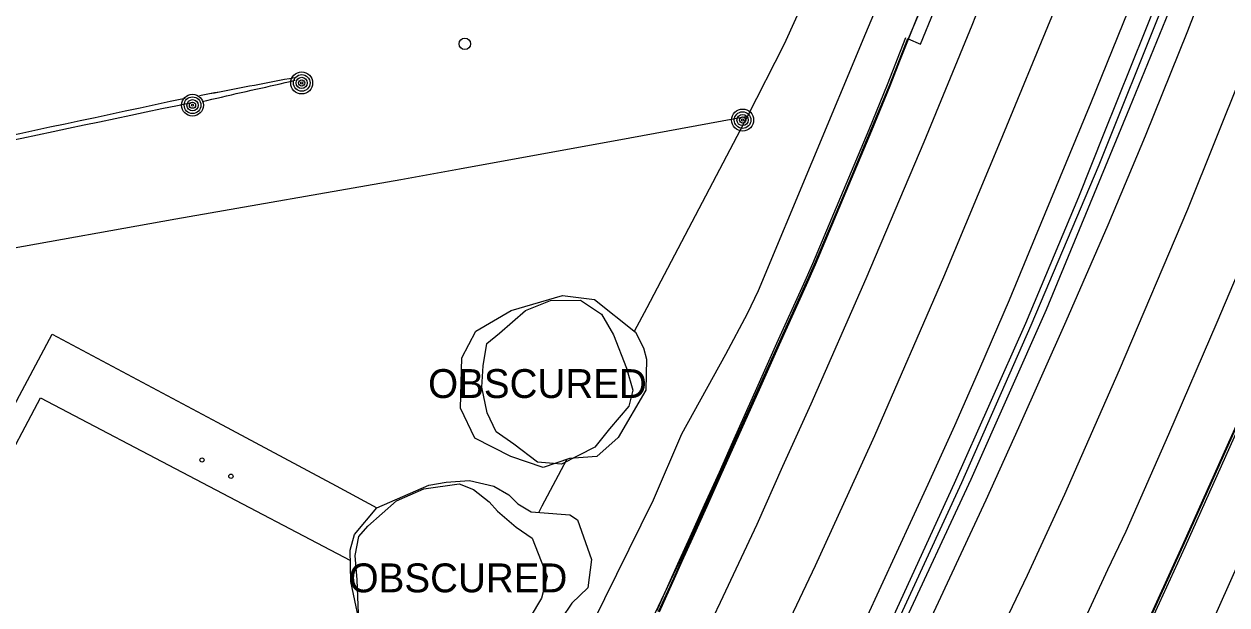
# Model space of a CAD drawing. Extents: x 368532 to 392481, y 10654822 to 10676899.
# Drawn here: x 389505.6 to 389714, y 10656450.2 to 10656550.8 of the extents above; entities that cross this region are included whole.
import ezdxf

# ---------------------------------------------------------------- set-up
doc = ezdxf.new("R2010")
doc.units = 0
for name, color, linetype in [('p_Catenary', 7, 'Continuous'), ('p_drainage inlet', 7, 'Continuous'), ('p_dtm obscured area', 7, 'Continuous'), ('p_dtm slab', 7, 'Continuous'), ('p_road - paved curb', 7, 'Continuous'), ('p_road bridge end', 7, 'Continuous'), ('p_road conc barrier', 7, 'Continuous'), ('p_road guard rails', 7, 'Continuous'), ('p_road paint stripe', 7, 'Continuous'), ('p_structure fence', 7, 'Continuous'), ('p_structure unidentified', 7, 'Continuous'), ('p_utility general pole', 7, 'Continuous'), ('p_utility guy anchor', 7, 'Continuous'), ('p_veg woods', 7, 'Continuous')]:
    doc.layers.add(name, color=color, linetype=linetype)

msp = doc.modelspace()

# ---------------------------------------------------------------- linework, layer by layer
at = {"layer": 'p_Catenary'}
for points in [[(389535.99, 10656538.4), (389536.85, 10656538.56), (389537.72, 10656538.73), (389538.58, 10656538.89), (389539.44, 10656539.06), (389540.31, 10656539.23), (389541.17, 10656539.39), (389542.03, 10656539.56), (389542.9, 10656539.72), (389543.76, 10656539.89), (389544.63, 10656540.05), (389545.49, 10656540.22), (389546.35, 10656540.38), (389547.22, 10656540.55), (389548.08, 10656540.71), (389548.94, 10656540.88), (389549.81, 10656541.04), (389550.67, 10656541.21), (389551.53, 10656541.37), (389552.4, 10656541.54)], [(389535.99, 10656538.4), (389536.85, 10656538.56), (389537.72, 10656538.73), (389538.58, 10656538.9), (389539.44, 10656539.06), (389540.31, 10656539.23), (389541.17, 10656539.39), (389542.04, 10656539.56), (389542.9, 10656539.72), (389543.76, 10656539.89), (389544.63, 10656540.05), (389545.49, 10656540.22), (389546.35, 10656540.38), (389547.22, 10656540.55), (389548.08, 10656540.71), (389548.95, 10656540.88), (389549.81, 10656541.04), (389550.67, 10656541.21), (389551.54, 10656541.37), (389552.4, 10656541.54)], [(389536.41, 10656537.37), (389537.25, 10656537.56), (389538.1, 10656537.75), (389538.95, 10656537.95), (389539.8, 10656538.14), (389540.65, 10656538.33), (389541.49, 10656538.52), (389542.34, 10656538.72), (389543.19, 10656538.91), (389544.04, 10656539.1), (389544.89, 10656539.3), (389545.73, 10656539.49), (389546.58, 10656539.68), (389547.43, 10656539.87), (389548.28, 10656540.07), (389549.13, 10656540.26), (389549.97, 10656540.45), (389550.82, 10656540.64), (389551.67, 10656540.84), (389552.52, 10656541.03)], [(389534.82, 10656537.2), (389532.13, 10656536.64), (389529.44, 10656536.07), (389526.75, 10656535.51), (389524.05, 10656534.94), (389521.36, 10656534.37), (389518.67, 10656533.81), (389515.98, 10656533.24), (389513.28, 10656532.68), (389510.59, 10656532.11), (389507.9, 10656531.54), (389505.21, 10656530.98), (389502.51, 10656530.41), (389499.82, 10656529.85), (389497.13, 10656529.28), (389494.44, 10656528.71), (389491.74, 10656528.15), (389489.05, 10656527.58), (389486.36, 10656527.02), (389483.67, 10656526.45)], [(389533.49, 10656537.89), (389530.88, 10656537.34), (389528.28, 10656536.78), (389525.68, 10656536.22), (389523.08, 10656535.67), (389520.47, 10656535.11), (389517.87, 10656534.56), (389515.27, 10656534), (389512.67, 10656533.44), (389510.06, 10656532.89), (389507.46, 10656532.33), (389504.86, 10656531.78), (389502.25, 10656531.22), (389499.65, 10656530.66), (389497.05, 10656530.11), (389494.45, 10656529.55), (389491.84, 10656529), (389489.24, 10656528.44), (389486.64, 10656527.88), (389484.03, 10656527.33)]]:
    msp.add_lwpolyline(points, dxfattribs=at)
at = {"layer": 'p_drainage inlet'}
for p, q in [((389660.84, 10656547.32), (389663.22, 10656553.09)), ((389658.75, 10656548.19), (389660.84, 10656547.32))]:
    msp.add_line(p, q, dxfattribs=at)
at = {"layer": 'p_dtm obscured area'}
msp.add_lwpolyline([(389613.41, 10656492.71), (389613.26, 10656487.38), (389608.49, 10656479.13), (389604.8, 10656475.85), (389600.05, 10656475.52), (389595.48, 10656473.94), (389589.92, 10656475.87), (389583.69, 10656479.04), (389581.2, 10656484.26), (389581.4, 10656492.94), (389583.85, 10656497.58), (389589.93, 10656501.15), (389598.83, 10656503.75), (389604.42, 10656503.04), (389611.5, 10656497.41), (389612.88, 10656494.7)], close=True, dxfattribs=at)
msp.add_lwpolyline([(389564.19, 10656444.6), (389562.21, 10656454.19), (389562.09, 10656459.62), (389562.79, 10656462.34), (389566.7, 10656466.96), (389575.68, 10656470.91), (389578.68, 10656471.44), (389582.73, 10656471.73), (389586.98, 10656470.73), (389589.55, 10656469.23), (389591.1, 10656467.66), (389593.44, 10656466.27), (389594.93, 10656466.14), (389600.11, 10656465.74), (389601.44, 10656464.9), (389603.85, 10656458), (389603.22, 10656453.09), (389600.49, 10656450.47), (389598.69, 10656447.78)], dxfattribs=at)
at = {"layer": 'p_dtm slab'}
for p, q in [((389479.08, 10656438.34), (389510.45, 10656497.06)), ((389510.45, 10656497.06), (389539.03, 10656481.79)), ((389539.03, 10656481.79), (389559.63, 10656470.81)), ((389559.63, 10656470.81), (389566.7, 10656466.96))]:
    msp.add_line(p, q, dxfattribs=at)
at = {"layer": 'p_road - paved curb'}
for p, q in [((389704.71, 10656561.92), (389692.6, 10656531.82)), ((389697.12, 10656536.3), (389704.93, 10656555.48)), ((389661.13, 10656553.96), (389658.75, 10656548.19)), ((389658.28, 10656548.37), (389655.11, 10656540.23)), ((389658.61, 10656548.24), (389655.43, 10656540.1)), ((389658.75, 10656548.19), (389655.57, 10656540.04)), ((389655.11, 10656540.23), (389651.9, 10656532.46)), ((389655.43, 10656540.1), (389652.22, 10656532.33)), ((389655.57, 10656540.04), (389652.36, 10656532.27)), ((389682.68, 10656501.35), (389697.12, 10656536.3)), ((389651.9, 10656532.46), (389647.47, 10656521.89)), ((389652.22, 10656532.33), (389647.79, 10656521.76)), ((389652.36, 10656532.27), (389647.93, 10656521.7)), ((389692.6, 10656531.82), (389688.25, 10656520.79)), ((389647.47, 10656521.89), (389642.15, 10656509.26)), ((389647.79, 10656521.76), (389642.47, 10656509.12)), ((389647.93, 10656521.7), (389642.61, 10656509.06)), ((389688.25, 10656520.79), (389679.03, 10656498.89)), ((389642.15, 10656509.26), (389640.58, 10656505.72)), ((389642.47, 10656509.12), (389640.9, 10656505.58)), ((389642.61, 10656509.06), (389641.04, 10656505.52)), ((389640.58, 10656505.72), (389635.93, 10656495.43)), ((389640.9, 10656505.58), (389636.25, 10656495.28)), ((389641.04, 10656505.52), (389636.39, 10656495.22)), ((389669.63, 10656471.96), (389682.68, 10656501.35)), ((389679.03, 10656498.89), (389666.71, 10656471.2)), ((389635.93, 10656495.43), (389632.67, 10656488.15)), ((389636.25, 10656495.28), (389632.99, 10656488.01)), ((389636.39, 10656495.22), (389633.13, 10656487.95)), ((389632.67, 10656488.15), (389628.29, 10656478.35)), ((389632.99, 10656488.01), (389628.61, 10656478.21)), ((389633.13, 10656487.95), (389628.75, 10656478.15)), ((389706.23, 10656460.43), (389716.05, 10656482.32)), ((389706.37, 10656460.37), (389716.19, 10656482.26)), ((389706.69, 10656460.22), (389716.51, 10656482.12)), ((389628.29, 10656478.35), (389625.96, 10656473.11)), ((389628.61, 10656478.21), (389626.28, 10656472.97)), ((389628.75, 10656478.15), (389626.42, 10656472.91)), ((389625.96, 10656473.11), (389623.38, 10656467.44)), ((389626.28, 10656472.97), (389623.7, 10656467.29)), ((389626.42, 10656472.91), (389623.84, 10656467.23)), ((389654.96, 10656440.43), (389669.63, 10656471.96)), ((389666.71, 10656471.2), (389652.7, 10656440.67)), ((389623.38, 10656467.44), (389620.9, 10656461.91)), ((389623.7, 10656467.29), (389621.22, 10656461.76)), ((389623.84, 10656467.23), (389621.36, 10656461.7)), ((389620.9, 10656461.91), (389619.08, 10656457.87)), ((389621.22, 10656461.76), (389619.4, 10656457.73)), ((389621.36, 10656461.7), (389619.54, 10656457.67)), ((389701.8, 10656450.7), (389706.23, 10656460.43)), ((389701.94, 10656450.64), (389706.37, 10656460.37)), ((389702.25, 10656450.49), (389706.69, 10656460.22)), ((389619.08, 10656457.87), (389617.75, 10656454.89)), ((389619.4, 10656457.73), (389618.07, 10656454.75)), ((389619.54, 10656457.67), (389618.21, 10656454.69)), ((389617.75, 10656454.89), (389615.14, 10656449.09)), ((389618.07, 10656454.75), (389615.45, 10656448.94)), ((389618.21, 10656454.69), (389615.59, 10656448.88)), ((389697.68, 10656441.68), (389701.8, 10656450.7)), ((389697.82, 10656441.62), (389701.94, 10656450.64)), ((389698.13, 10656441.47), (389702.25, 10656450.49))]:
    msp.add_line(p, q, dxfattribs=at)
at = {"layer": 'p_road bridge end'}
for p, q in [((389653.65, 10656554.6), (389651.35, 10656549.15)), ((389651.35, 10656549.15), (389632.73, 10656504.56)), ((389632.73, 10656504.56), (389630.86, 10656500.6)), ((389630.86, 10656500.6), (389627.09, 10656493.52)), ((389627.09, 10656493.52), (389619.47, 10656479.74)), ((389619.47, 10656479.74), (389614.53, 10656468.32)), ((389614.53, 10656468.32), (389603.96, 10656446.86)), ((389717.91, 10656461.85), (389710.73, 10656445.78))]:
    msp.add_line(p, q, dxfattribs=at)
at = {"layer": 'p_road conc barrier'}
for p, q in [((389702.9, 10656554.14), (389691.75, 10656526.35)), ((389691.75, 10656526.35), (389679.96, 10656498.58)), ((389679.96, 10656498.58), (389667.94, 10656471.31)), ((389667.94, 10656471.31), (389649.75, 10656431.69))]:
    msp.add_line(p, q, dxfattribs=at)
at = {"layer": 'p_road guard rails'}
for p, q in [((389661.63, 10656555.39), (389654.89, 10656538.59)), ((389654.89, 10656538.59), (389650.06, 10656527.03)), ((389650.06, 10656527.03), (389642.67, 10656509.59)), ((389642.67, 10656509.59), (389633.7, 10656489.76)), ((389633.7, 10656489.76), (389620.68, 10656460.99)), ((389620.68, 10656460.99), (389606.79, 10656431.71))]:
    msp.add_line(p, q, dxfattribs=at)
at = {"layer": 'p_road paint stripe'}
for p, q in [((389680.07, 10656576.59), (389669.74, 10656550.53)), ((389713.53, 10656566.13), (389707.1, 10656549.54)), ((389698.14, 10656556.28), (389690.35, 10656537.16)), ((389683.95, 10656552.93), (389674.66, 10656530.44)), ((389669.74, 10656550.53), (389661.42, 10656530.31)), ((389707.1, 10656549.54), (389699.76, 10656531.35)), ((389716.61, 10656542.27), (389707.1, 10656518.66)), ((389690.35, 10656537.16), (389680.74, 10656513.88)), ((389661.42, 10656530.31), (389651.4, 10656506.66)), ((389674.66, 10656530.44), (389664.84, 10656506.93)), ((389699.76, 10656531.35), (389693.34, 10656515.92)), ((389707.1, 10656518.66), (389695.3, 10656490.84)), ((389693.34, 10656515.92), (389686.06, 10656499.23)), ((389680.74, 10656513.88), (389676.25, 10656502.96)), ((389718.59, 10656514.23), (389712.22, 10656499.06)), ((389664.84, 10656506.93), (389652.88, 10656479.47)), ((389651.4, 10656506.66), (389641.87, 10656484.96)), ((389676.25, 10656502.96), (389671.09, 10656491.08)), ((389686.06, 10656499.23), (389677.87, 10656480.86)), ((389712.22, 10656499.06), (389703.83, 10656479.7)), ((389671.09, 10656491.08), (389666.77, 10656481.18)), ((389695.3, 10656490.84), (389685.8, 10656469.27)), ((389641.87, 10656484.96), (389636.98, 10656474.14)), ((389666.77, 10656481.18), (389662.14, 10656471.01)), ((389677.87, 10656480.86), (389672.2, 10656468.28)), ((389652.88, 10656479.47), (389648.44, 10656469.71)), ((389703.83, 10656479.7), (389696.41, 10656462.88)), ((389636.98, 10656474.14), (389632.49, 10656464.09)), ((389648.44, 10656469.71), (389642.62, 10656456.91)), ((389662.14, 10656471.01), (389651.26, 10656447.44)), ((389672.2, 10656468.28), (389660.69, 10656443.71)), ((389685.8, 10656469.27), (389679.32, 10656455.27)), ((389632.49, 10656464.09), (389626.15, 10656450.57)), ((389696.41, 10656462.88), (389693.26, 10656456.26)), ((389642.62, 10656456.91), (389631.91, 10656434.54)), ((389679.32, 10656455.27), (389674.8, 10656445.71)), ((389693.26, 10656456.26), (389686.86, 10656442.44)), ((389626.15, 10656450.57), (389620.13, 10656438.1))]:
    msp.add_line(p, q, dxfattribs=at)
at = {"layer": 'p_structure fence'}
for p, q in [((389637.3, 10656547.37), (389641.69, 10656557.04)), ((389630.91, 10656534.74), (389637.3, 10656547.37)), ((389630.91, 10656534.74), (389610.54, 10656531.02)), ((389613.5, 10656501.69), (389630.91, 10656534.74)), ((389610.54, 10656531.02), (389581.03, 10656525.64)), ((389581.03, 10656525.64), (389570.82, 10656523.82)), ((389570.82, 10656523.82), (389531.85, 10656516.96)), ((389531.85, 10656516.96), (389481.73, 10656508)), ((389611.31, 10656497.56), (389613.5, 10656501.69)), ((389595.33, 10656467.32), (389599.58, 10656475.36)), ((389594.76, 10656466.16), (389595.33, 10656467.32))]:
    msp.add_line(p, q, dxfattribs=at)
at = {"layer": 'p_structure unidentified'}
for p, q in [((389472.23, 10656417.7), (389508.41, 10656486.02)), ((389508.41, 10656486.02), (389562.13, 10656457.86))]:
    msp.add_line(p, q, dxfattribs=at)
for centre in [(389536.4, 10656475.26), (389541.42, 10656472.45)]:
    msp.add_circle(centre, 0.375, dxfattribs=at)
at = {"layer": 'p_utility general pole'}
for centre, radius in [((389553.67, 10656540.58), 1.9), ((389553.67, 10656540.58), 1.44), ((389553.67, 10656540.58), 0.973), ((389553.67, 10656540.58), 0.539), ((389553.67, 10656540.58), 0.192), ((389534.76, 10656536.72), 1.9), ((389534.76, 10656536.72), 1.44), ((389534.76, 10656536.72), 0.973), ((389534.76, 10656536.72), 0.539), ((389534.76, 10656536.72), 0.192), ((389630.05, 10656534.15), 1.9), ((389630.05, 10656534.15), 1.44), ((389630.05, 10656534.15), 0.973), ((389630.05, 10656534.15), 0.539), ((389630.05, 10656534.15), 0.192)]:
    msp.add_circle(centre, radius, dxfattribs=at)
at = {"layer": 'p_utility guy anchor'}
msp.add_circle((389581.93, 10656547.35), 1, dxfattribs=at)
at = {"layer": 'p_veg woods'}
for points in [[(389596.79, 10656502.88), (389601.98, 10656502.94), (389605.62, 10656500.5), (389607.67, 10656496.92), (389609.95, 10656491.19), (389611.05, 10656487.38), (389610.32, 10656484.58), (389607, 10656480.64), (389604.43, 10656477.51), (389598.7, 10656474.56), (389594.5, 10656474.86), (389590.43, 10656478.03), (389587.34, 10656480.11), (389585.78, 10656483.43), (389584.85, 10656487.87), (389585.12, 10656491.56), (389585.75, 10656495.42), (389587.94, 10656497.21), (389592.43, 10656501.14)], [(389574.8, 10656470.28), (389580.96, 10656471.13), (389583.41, 10656470.14), (389586.14, 10656468.02), (389587.59, 10656466.38), (389590.85, 10656463.6), (389593.6, 10656461.73), (389596.19, 10656455.08), (389595.23, 10656451.34), (389593.25, 10656448.06), (389591.62, 10656443.17), (389589.81, 10656439.31), (389585.96, 10656437.03), (389580.59, 10656436.5), (389574.21, 10656435.85), (389569.58, 10656437.92), (389565.07, 10656442.86), (389563.53, 10656448.65), (389563.26, 10656454.49), (389562.93, 10656458.74), (389563.55, 10656461.98), (389565.11, 10656463.78), (389570.11, 10656468.17)]]:
    msp.add_lwpolyline(points, close=True, dxfattribs=at)

# ---------------------------------------------------------------- texts
at = {"layer": 'p_dtm obscured area'}
for p in [(389573.71, 10656486), (389559.94, 10656452.34)]:
    msp.add_text(' OBSCURED', height=5, dxfattribs=at).set_placement(p)

doc.saveas('drawing.dxf')
